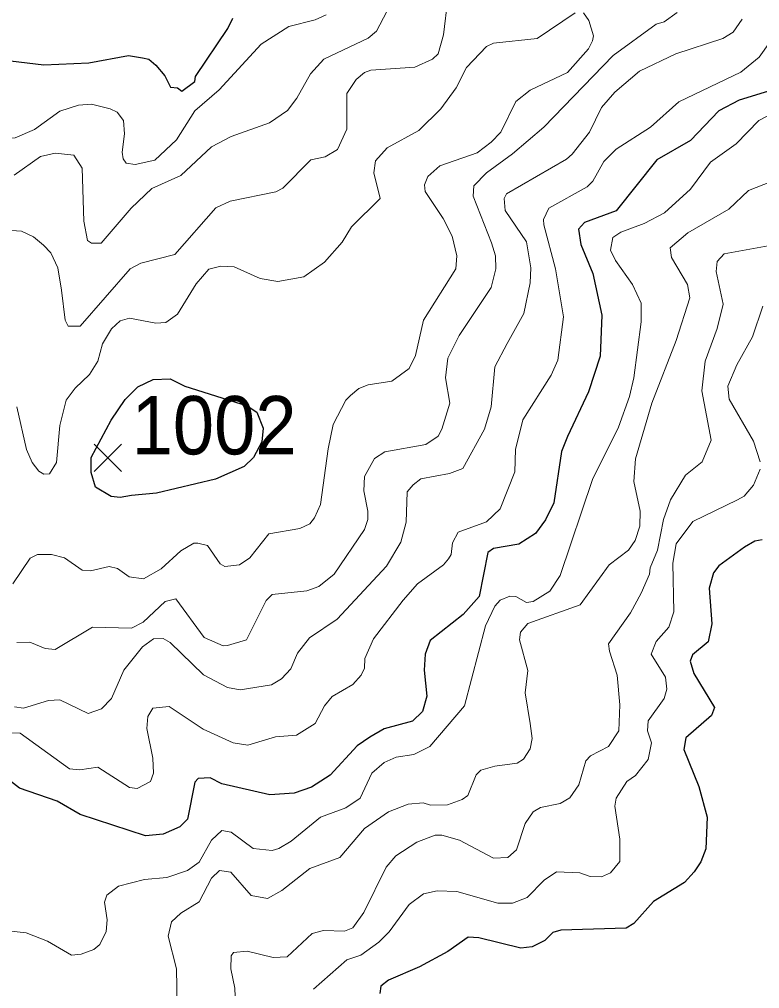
# Model space of a CAD drawing. Extents: x 294.2 to 320.3, y 7482.7 to 7510.7.
# Drawn here: x 317.157 to 318.172, y 7494.725 to 7496.053 of the extents above; entities that cross this region are included whole.
import ezdxf
from ezdxf.enums import TextEntityAlignment as Align

# ---------------------------------------------------------------- set-up
doc = ezdxf.new("R2010")
doc.units = 0
doc.header["$LTSCALE"] = 0.032
for name, color, linetype, lineweight in [('1', 7, 'Continuous', 25), ('2', 7, 'Continuous', 13), ('21', 7, 'Continuous', 25)]:
    doc.layers.add(name, color=color, linetype=linetype, lineweight=lineweight)
doc.layers.add('61', color=7, linetype='Continuous')

msp = doc.modelspace()

# ---------------------------------------------------------------- linework, layer by layer
at = {"layer": '1'}
for points in [[(317.1336, 7495.997), (317.191, 7495.9902), (317.2526, 7495.9933), (317.307, 7496.0031), (317.3263, 7496.0001), (317.3346, 7495.9982), (317.3442, 7495.9899), (317.3569, 7495.9752), (317.3646, 7495.9599), (317.3742, 7495.9586), (317.38, 7495.9541), (317.3978, 7495.9675), (317.3985, 7495.9745), (317.443, 7496.0399), (317.4498, 7496.0543)], [(318.212, 7495.963), (318.1436, 7495.9419), (318.1156, 7495.9275), (318.0771, 7495.8867), (318.0309, 7495.8603), (317.975, 7495.7901), (317.9319, 7495.7742), (317.9236, 7495.7651), (317.9265, 7495.744), (317.9431, 7495.7045), (317.9553, 7495.6472), (317.953, 7495.5913), (317.937, 7495.5422), (317.9086, 7495.481), (317.9004, 7495.4608), (317.8898, 7495.3904), (317.8784, 7495.367), (317.8644, 7495.3481), (317.8417, 7495.3337), (317.807, 7495.3277), (317.7994, 7495.3224), (317.7873, 7495.262), (317.7654, 7495.2371), (317.7204, 7495.2016), (317.7136, 7495.1827), (317.712, 7495.1608), (317.7158, 7495.1253), (317.7098, 7495.1042), (317.6962, 7495.0913), (317.6572, 7495.0808), (317.6376, 7495.0694), (317.6202, 7495.0573), (317.5832, 7495.0173), (317.5578, 7495.0007), (317.5337, 7494.9924), (317.5004, 7494.9901), (317.4346, 7495.0052), (317.4188, 7495.0134), (317.4022, 7495.0126), (317.3976, 7495.0074), (317.3878, 7494.9568), (317.3772, 7494.9462), (317.3546, 7494.9364), (317.3303, 7494.9341), (317.2409, 7494.9632), (317.2092, 7494.9814), (317.1577, 7494.9995), (317.1101, 7495.0357)], [(318.1752, 7495.3394), (318.1652, 7495.3378), (318.1508, 7495.3297), (318.1158, 7495.3039), (318.1086, 7495.2942), (318.1025, 7495.2732), (318.1064, 7495.2243), (318.1014, 7495.1996), (318.0798, 7495.1818), (318.0765, 7495.1732), (318.0815, 7495.1566), (318.1097, 7495.1098), (318.1059, 7495.099), (318.0708, 7495.0681), (318.0677, 7495.0522), (318.0882, 7495.0016), (318.0997, 7494.9597), (318.098, 7494.9161), (318.0913, 7494.8983), (318.0819, 7494.8849), (318.0686, 7494.8703), (318.0265, 7494.844), (317.9993, 7494.8138), (317.9887, 7494.8074), (317.8994, 7494.8047), (317.8883, 7494.8015), (317.8772, 7494.7907), (317.86, 7494.7821), (317.8445, 7494.78), (317.7868, 7494.7945), (317.7724, 7494.7951), (317.7447, 7494.7757), (317.7058, 7494.7547), (317.6631, 7494.7365), (317.6526, 7494.7279), (317.6515, 7494.7182)]]:
    msp.add_lwpolyline(points, dxfattribs=at)
msp.add_lwpolyline([(317.311, 7495.4005), (317.2953, 7495.3974), (317.2831, 7495.399), (317.2619, 7495.4116), (317.2556, 7495.432), (317.2556, 7495.4525), (317.2831, 7495.5036), (317.3024, 7495.5319), (317.3197, 7495.5492), (317.3409, 7495.5594), (317.3638, 7495.5602), (317.3842, 7495.5499), (317.4694, 7495.5232), (317.4828, 7495.5145), (317.4914, 7495.4925), (317.4898, 7495.4736), (317.478, 7495.4524), (317.4655, 7495.4398), (317.4261, 7495.4225), (317.3454, 7495.4036)], close=True, dxfattribs=at)
at = {"layer": '2'}
for points in [[(317.1328, 7495.7645), (317.1603, 7495.7626), (317.1769, 7495.7549), (317.1903, 7495.7434), (317.2005, 7495.7326), (317.2101, 7495.7122), (317.2152, 7495.6815), (317.2203, 7495.6407), (317.2241, 7495.6323), (317.2407, 7495.6323), (317.3091, 7495.7108), (317.3238, 7495.7185), (317.3704, 7495.7306), (317.4265, 7495.7945), (317.4464, 7495.8035), (317.5089, 7495.8162), (317.5185, 7495.8213), (317.5568, 7495.8602), (317.5766, 7495.8641), (317.5932, 7495.8743), (317.6059, 7495.9024), (317.6059, 7495.951), (317.6187, 7495.9701), (317.6302, 7495.9797), (317.6392, 7495.9828), (317.6992, 7495.9873), (317.7235, 7495.9982), (317.7311, 7496.0052), (317.7387, 7496.0314), (317.7445, 7496.0812)], [(317.1501, 7495.8392), (317.1865, 7495.8648), (317.2063, 7495.8692), (317.2318, 7495.8666), (317.2433, 7495.8488), (317.2458, 7495.776), (317.2509, 7495.7498), (317.2561, 7495.746), (317.2695, 7495.746), (317.3104, 7495.7939), (317.3391, 7495.8207), (317.3787, 7495.8385), (317.4208, 7495.8781), (317.4476, 7495.8922), (317.5, 7495.9107), (317.5249, 7495.9279), (317.5377, 7495.9445), (317.5562, 7495.9778), (317.5747, 7495.9982), (317.6353, 7496.0269), (317.6468, 7496.0365), (317.6609, 7496.0633)], [(318.0587, 7496.062), (318.0408, 7496.0492), (318.0299, 7496.0461), (317.9712, 7496.0033), (317.876, 7495.905), (317.8333, 7495.8686), (317.7975, 7495.8424), (317.7803, 7495.8245), (317.779, 7495.8105), (317.8045, 7495.7466), (317.8097, 7495.7288), (317.8103, 7495.7109), (317.8039, 7495.6853), (317.7598, 7495.6195), (317.7445, 7495.5883), (317.7413, 7495.5615), (317.7471, 7495.527), (317.7362, 7495.4912), (317.7311, 7495.4816), (317.7145, 7495.4702), (317.6583, 7495.46), (317.6442, 7495.451), (317.6302, 7495.4261), (317.6296, 7495.4069), (317.6347, 7495.3789), (317.6347, 7495.3673), (317.6302, 7495.3539), (317.5887, 7495.2926), (317.5677, 7495.2754), (317.5511, 7495.2697), (317.5038, 7495.2646), (317.4955, 7495.2563), (317.4687, 7495.2026), (317.4425, 7495.195), (317.4368, 7495.1944), (317.4106, 7495.2058), (317.3716, 7495.2588), (317.357, 7495.255), (317.327, 7495.2269), (317.311, 7495.2186), (317.2574, 7495.2199), (317.2063, 7495.1892), (317.1929, 7495.1905), (317.1718, 7495.1995), (317.1539, 7495.1988)], [(318.148, 7496.0531), (318.1353, 7496.0352), (318.1212, 7496.0263), (318.0568, 7496.0052), (318.0072, 7495.9817), (317.9733, 7495.9527), (317.955, 7495.9317), (317.9386, 7495.8979), (317.915, 7495.8679), (317.9073, 7495.8609), (317.825, 7495.8137), (317.8217, 7495.8073), (317.823, 7495.7907), (317.8524, 7495.7479), (317.8582, 7495.7122), (317.8575, 7495.6917), (317.8486, 7495.6496), (317.8256, 7495.6087), (317.809, 7495.5768), (317.8039, 7495.5219), (317.7949, 7495.4912), (317.7652, 7495.4375), (317.7469, 7495.4305), (317.7075, 7495.423), (317.697, 7495.4149), (317.6886, 7495.4053), (317.6875, 7495.3638), (317.6803, 7495.3364), (317.6603, 7495.3036), (317.5927, 7495.231), (317.555, 7495.2052), (317.5383, 7495.1842), (317.5295, 7495.1627), (317.5167, 7495.1493), (317.5028, 7495.1407), (317.4599, 7495.1339), (317.4427, 7495.1372), (317.4099, 7495.1544), (317.3639, 7495.199), (317.3545, 7495.2044), (317.3411, 7495.2039), (317.3261, 7495.1931), (317.3006, 7495.1609), (317.2835, 7495.1222), (317.2701, 7495.1081), (317.2516, 7495.1017), (317.2127, 7495.1203), (317.1973, 7495.1196), (317.1629, 7495.1088), (317.1507, 7495.1107)], [(317.1539, 7495.5219), (317.1673, 7495.4632), (317.175, 7495.4453), (317.1839, 7495.4337), (317.1909, 7495.4293), (317.1986, 7495.4299), (317.2082, 7495.4453), (317.2126, 7495.4964), (317.2216, 7495.5308), (317.2337, 7495.5474), (317.2535, 7495.5659), (317.265, 7495.5845), (317.2714, 7495.6081), (317.2835, 7495.6285), (317.2957, 7495.6394), (317.3085, 7495.6432), (317.3442, 7495.6362), (317.3583, 7495.6375), (317.3742, 7495.6489), (317.3998, 7495.6905), (317.417, 7495.7102), (317.4336, 7495.7147), (317.4515, 7495.7134), (317.4872, 7495.6975), (317.5115, 7495.6936), (317.5472, 7495.7), (317.5753, 7495.7198), (317.5996, 7495.7473), (317.6123, 7495.7683), (317.6519, 7495.8073), (317.643, 7495.8424), (317.6455, 7495.859), (317.6615, 7495.8768), (317.7049, 7495.9005), (317.735, 7495.9299), (317.756, 7495.9586), (317.7701, 7495.9867), (317.7975, 7496.0154), (317.8071, 7496.0199), (317.8671, 7496.0262), (317.9188, 7496.0614)], [(317.2816, 7495.9299), (317.2912, 7495.9254), (317.3001, 7495.9139), (317.3014, 7495.896), (317.2982, 7495.8705), (317.2995, 7495.8615), (317.3039, 7495.8558), (317.3161, 7495.8539), (317.3429, 7495.8596), (317.3729, 7495.8877), (317.3978, 7495.9273), (317.431, 7495.956), (317.4885, 7496.0186), (317.5268, 7496.0428), (317.5626, 7496.0518), (317.5779, 7496.0588)], [(317.9303, 7496.0614), (317.9379, 7496.0512), (317.9443, 7496.0301), (317.9425, 7496.0231), (317.9373, 7496.0122)], [(318.1857, 7496.0212), (318.171, 7496.0007), (318.1461, 7495.9803), (318.0608, 7495.9398), (318.0223, 7495.905), (317.975, 7495.875), (317.9584, 7495.8577), (317.9431, 7495.8309), (317.9354, 7495.8232), (317.8831, 7495.7938), (317.8754, 7495.7785), (317.876, 7495.7709), (317.892, 7495.7109), (317.9029, 7495.6451), (317.8952, 7495.5857), (317.8863, 7495.5653), (317.8473, 7495.504), (317.8371, 7495.4632), (317.8365, 7495.4325), (317.816, 7495.3821), (317.7975, 7495.3642), (317.7585, 7495.3501), (317.7509, 7495.3355), (317.749, 7495.3195), (317.7452, 7495.3137), (317.7387, 7495.3054), (317.703, 7495.2793), (317.6832, 7495.2569), (317.6424, 7495.2039), (317.6309, 7495.1771), (317.6302, 7495.1637), (317.6258, 7495.1541), (317.6142, 7495.1413), (317.5862, 7495.1247), (317.5753, 7495.112), (317.5625, 7495.0877), (317.537, 7495.0718), (317.5083, 7495.0698), (317.4808, 7495.0615), (317.4706, 7495.0583)], [(317.9373, 7496.0122), (317.9086, 7495.9797), (317.8575, 7495.9554), (317.8377, 7495.9401), (317.8173, 7495.8979), (317.8039, 7495.8845), (317.7847, 7495.8699)], [(317.0927, 7495.8871), (317.1514, 7495.8903), (317.1782, 7495.9018), (317.2127, 7495.9267), (317.2382, 7495.935), (317.2561, 7495.9363), (317.2816, 7495.9299)], [(318.1934, 7495.926), (318.1704, 7495.9139), (318.1397, 7495.882), (318.1046, 7495.8571), (318.0771, 7495.82), (318.0414, 7495.7875), (318.0133, 7495.7728), (317.9814, 7495.7613), (317.9705, 7495.7536), (317.9673, 7495.7364), (317.9744, 7495.7224), (317.9974, 7495.6892), (318.0095, 7495.6636), (318.0095, 7495.6381), (317.9992, 7495.5615), (317.9935, 7495.5359), (317.9782, 7495.4938), (317.9425, 7495.4223), (317.8984, 7495.2908), (317.8843, 7495.269), (317.8614, 7495.255), (317.8524, 7495.2537), (317.8377, 7495.262), (317.8294, 7495.2626), (317.816, 7495.2569), (317.809, 7495.2486), (317.7962, 7495.2218), (317.7675, 7495.112), (317.7196, 7495.0564), (317.6979, 7495.0455), (317.6736, 7495.0417), (317.6571, 7495.0347), (317.6404, 7495.0201), (317.6245, 7494.9855), (317.6047, 7494.9722), (317.5702, 7494.9594), (317.53, 7494.9268), (317.5128, 7494.9166), (317.5038, 7494.914), (317.4776, 7494.9166), (317.4476, 7494.939), (317.4349, 7494.9415), (317.4208, 7494.9281), (317.4036, 7494.8981), (317.3876, 7494.8866), (317.3595, 7494.877), (317.3289, 7494.8744), (317.2931, 7494.8649), (317.2772, 7494.8528), (317.2739, 7494.8432), (317.2778, 7494.8189), (317.2765, 7494.803), (317.2676, 7494.7851), (317.2593, 7494.7781), (317.2421, 7494.7717), (317.2286, 7494.7704), (317.1961, 7494.7896), (317.1667, 7494.801), (317.1386, 7494.8042)], [(317.7847, 7495.8699), (317.7337, 7495.852), (317.7171, 7495.8373), (317.7126, 7495.8258), (317.7132, 7495.8169), (317.7381, 7495.7798), (317.7502, 7495.7556), (317.7566, 7495.7288), (317.7553, 7495.7109), (317.7113, 7495.6407), (317.7004, 7495.5921), (317.6915, 7495.5743), (317.6679, 7495.557), (317.6354, 7495.5519), (317.6226, 7495.5468), (317.6111, 7495.5372), (317.6047, 7495.5308), (317.5875, 7495.4976), (317.5804, 7495.4644), (317.5702, 7495.3878), (317.5619, 7495.3699), (317.5555, 7495.3616), (317.5415, 7495.3552), (317.4993, 7495.3476), (317.4732, 7495.315), (317.4591, 7495.3054), (317.4387, 7495.3029), (317.4323, 7495.3067), (317.4151, 7495.3316), (317.4017, 7495.3348), (317.3965, 7495.3348), (317.3787, 7495.3246), (317.3518, 7495.2997), (317.3276, 7495.2863), (317.3078, 7495.2888), (317.2919, 7495.3003), (317.2804, 7495.3029), (317.2548, 7495.2971), (317.2433, 7495.2978), (317.219, 7495.315), (317.2012, 7495.3195), (317.182, 7495.3195), (317.1724, 7495.3143)], [(318.1985, 7495.8347), (318.1563, 7495.8181), (318.1295, 7495.7926), (318.0734, 7495.76), (318.049, 7495.7396), (318.051, 7495.7262), (318.0727, 7495.6892), (318.0759, 7495.6713), (318.0574, 7495.6126), (318.0242, 7495.527), (318.0018, 7495.4504), (317.9992, 7495.4197), (318.0082, 7495.3789), (318.0076, 7495.3584), (318.0012, 7495.3386), (317.9922, 7495.3252), (317.9654, 7495.3054), (317.9258, 7495.2505), (317.8543, 7495.225), (317.8441, 7495.2129), (317.8429, 7495.2027), (317.8543, 7495.1605), (317.8505, 7495.1299), (317.8575, 7495.0877), (317.8601, 7495.0673), (317.8575, 7495.0532), (317.848, 7495.0392), (317.8397, 7495.0335), (317.809, 7495.0296), (317.7898, 7495.0238), (317.7834, 7495.0175), (317.7719, 7494.9894), (317.7643, 7494.9837), (317.7439, 7494.9766), (317.7209, 7494.976), (317.7107, 7494.9791), (317.6903, 7494.9773), (317.6634, 7494.9671), (317.6302, 7494.9441), (317.5964, 7494.9045), (317.5555, 7494.8892), (317.5172, 7494.8591), (317.4974, 7494.8483), (317.4751, 7494.8521), (317.447, 7494.8841), (317.4316, 7494.8866), (317.4208, 7494.8758), (317.4036, 7494.8438), (317.3786, 7494.8279), (317.3659, 7494.8164), (317.3614, 7494.7966), (317.3729, 7494.7519), (317.3735, 7494.7014)], [(318.2036, 7495.746), (318.1231, 7495.7313), (318.1135, 7495.7211), (318.1123, 7495.7071), (318.1218, 7495.6624), (318.1136, 7495.6292), (318.097, 7495.5845), (318.0925, 7495.5436), (318.1052, 7495.4759), (318.0931, 7495.4465), (318.0702, 7495.428), (318.0497, 7495.3942), (318.0401, 7495.3674)], [(318.1761, 7495.6598), (318.1621, 7495.6177), (318.1404, 7495.5794), (318.1282, 7495.55), (318.1302, 7495.5321), (318.1634, 7495.4746), (318.1723, 7495.4466)], [(318.1723, 7495.4363), (318.1634, 7495.4146), (318.1506, 7495.3993), (318.1416, 7495.3942), (318.0803, 7495.3648), (318.0574, 7495.3342), (318.0529, 7495.3074), (318.0542, 7495.241), (318.0472, 7495.2199), (318.0299, 7495.2001), (318.0229, 7495.1828), (318.0427, 7495.1515), (318.0446, 7495.135), (318.0408, 7495.1222), (318.0191, 7495.0915), (318.0182, 7495.0778), (318.0235, 7495.0615), (318.0191, 7495.0385), (318.0018, 7495.0168), (317.9897, 7495.0085), (317.975, 7494.9856), (317.9731, 7494.9747), (317.9801, 7494.9294), (317.9801, 7494.8987), (317.9674, 7494.8834), (317.9552, 7494.8777), (317.9393, 7494.8783), (317.9252, 7494.8834), (317.8933, 7494.8847), (317.8767, 7494.8732), (317.853, 7494.8496), (317.8333, 7494.8419), (317.8129, 7494.8419), (317.7567, 7494.8578)], [(318.0401, 7495.3674), (318.0318, 7495.3252), (318.0216, 7495.301), (318.0209, 7495.2926), (318.0095, 7495.2665), (317.9948, 7495.2397), (317.9648, 7495.1969)], [(317.1724, 7495.3143), (317.1482, 7495.2793)], [(317.9648, 7495.1969), (317.9659, 7495.1868), (317.9763, 7495.1541), (317.9801, 7495.1133), (317.9788, 7495.0781), (317.9648, 7495.0564), (317.9399, 7495.0437), (317.9335, 7495.0367), (317.9239, 7495.0041), (317.9118, 7494.9862), (317.8984, 7494.9785), (317.8716, 7494.9728), (317.8613, 7494.967), (317.8505, 7494.9511), (317.8384, 7494.9147), (317.8269, 7494.9045), (317.8071, 7494.9032), (317.7605, 7494.9281), (317.7362, 7494.9351), (317.7273, 7494.9351), (317.7018, 7494.9255), (317.673, 7494.9064), (317.6602, 7494.8911), (317.6296, 7494.8291), (317.6142, 7494.808), (317.6028, 7494.8036), (317.5741, 7494.8042), (317.5587, 7494.8004), (317.5243, 7494.7684), (317.5051, 7494.7672), (317.4694, 7494.7761), (317.4508, 7494.7742), (317.4476, 7494.7698), (317.447, 7494.7519), (317.4527, 7494.7251), (317.4534, 7494.7021)], [(317.4706, 7495.0583), (317.4502, 7495.0615), (317.4093, 7495.08), (317.3627, 7495.1113), (317.3404, 7495.1088), (317.3333, 7495.0973), (317.3321, 7495.0813)], [(317.3321, 7495.0813), (317.3403, 7495.0405), (317.341, 7495.0201), (317.3372, 7495.0085), (317.3187, 7494.999), (317.3085, 7495.0003), (317.265, 7495.0283), (317.2401, 7495.0245), (317.2261, 7495.0258), (317.1584, 7495.0749), (317.1093, 7495.0756)], [(317.7567, 7494.8578), (317.7299, 7494.8585), (317.7113, 7494.8547), (317.6915, 7494.84), (317.6641, 7494.8023), (317.65, 7494.7883), (317.6251, 7494.7704)], [(317.6251, 7494.7704), (317.606, 7494.764), (317.5606, 7494.7238)]]:
    msp.add_lwpolyline(points, dxfattribs=at)
at = {"layer": '21'}
for p, q in [((317.2597, 7495.4708), (317.2972, 7495.4333)), ((317.2972, 7495.4708), (317.2597, 7495.4333))]:
    msp.add_line(p, q, dxfattribs=at)

# ---------------------------------------------------------------- texts
at = {"layer": '61', "width": 0.95}
msp.add_text('1002', height=0.08, dxfattribs=at).set_placement((317.4242, 7495.4566), align=Align.CENTER)

doc.saveas('drawing.dxf')
